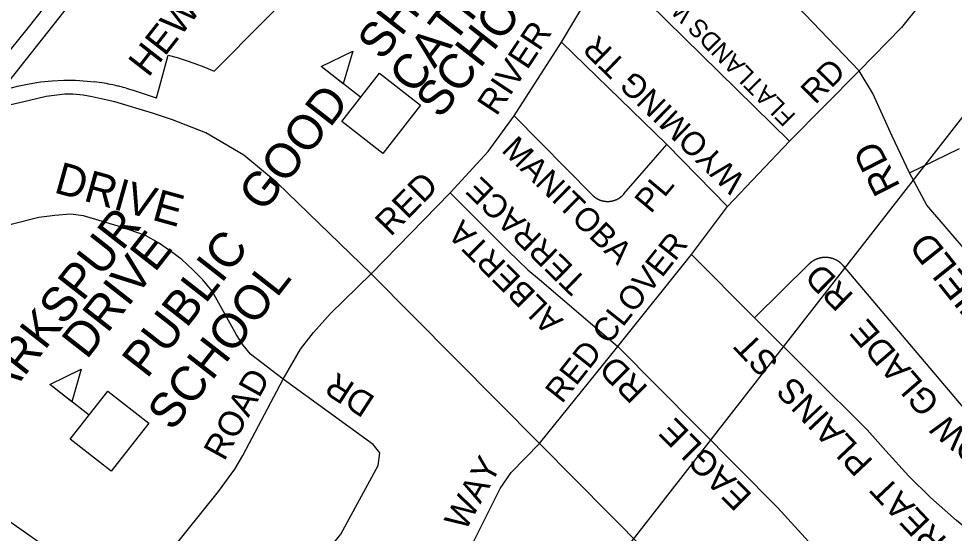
# Model space of a CAD drawing. Extents: x 586326 to 623965, y 4819854 to 4857850.
# Drawn here: x 600627 to 601303, y 4845271 to 4845643 of the extents above; entities that cross this region are included whole.
import ezdxf

# ---------------------------------------------------------------- set-up
doc = ezdxf.new("R2010")
doc.units = 0
for name, color, linetype in [('Lots_Concessions', 7, 'Continuous'), ('Minor Rd Lbls', 7, 'Continuous'), ('Minor Rds', 7, 'Continuous'), ('Park Lbls', 7, 'Continuous'), ('Park Outlines', 7, 'Continuous'), ('Proposed Secondary Rds', 7, 'Continuous'), ('School Syms_Lbls', 7, 'Continuous'), ('Secondary Rds Lbls', 7, 'Continuous')]:
    doc.layers.add(name, color=color, linetype=linetype)

msp = doc.modelspace()

# ---------------------------------------------------------------- linework, layer by layer
at = {"layer": 'Lots_Concessions'}
for p, q in [((601065.88, 4845260.59), (601488.64, 4845803.16)), ((600240.06, 4845118.05), (600664.21, 4845654.42))]:
    msp.add_line(p, q, dxfattribs=at)
at = {"layer": 'Minor Rds'}
for points in [[(601384.4, 4845786.37), (601264.63, 4845637.13), (601233.95, 4845605.77)], [(601019.1, 4845626.46), (601038.17, 4845658.89), (601056.62, 4845679.8)], [(601056.62, 4845679.8), (601183.77, 4845554.94)], [(601233.95, 4845605.77), (601172.51, 4845670.2)], [(600984.77, 4845573.06), (601019.1, 4845626.46)], [(601019.1, 4845626.46), (601095.07, 4845552.39)], [(601183.77, 4845554.94), (601233.95, 4845605.77)], [(601270.36, 4845531.93), (601257.88, 4845558.51), (601243.93, 4845589.39), (601233.95, 4845605.77)], [(600938.67, 4845517.43), (600966.01, 4845547.31), (600984.77, 4845573.06)], [(600984.77, 4845573.06), (601041.29, 4845515.93), (601041.37, 4845515.86), (601041.44, 4845515.78), (601041.52, 4845515.7), (601041.6, 4845515.63), (601041.68, 4845515.55), (601041.76, 4845515.48), (601041.84, 4845515.4), (601041.92, 4845515.33), (601042, 4845515.26), (601042.08, 4845515.19), (601042.16, 4845515.11), (601042.25, 4845515.04), (601042.33, 4845514.97), (601042.41, 4845514.9), (601042.5, 4845514.83), (601042.58, 4845514.77), (601042.67, 4845514.7), (601042.75, 4845514.63), (601042.84, 4845514.56), (601042.92, 4845514.5), (601043.01, 4845514.43), (601043.1, 4845514.37), (601043.18, 4845514.3), (601043.27, 4845514.24), (601043.36, 4845514.17), (601043.45, 4845514.11), (601043.54, 4845514.05), (601043.63, 4845513.99), (601043.72, 4845513.93), (601043.81, 4845513.87), (601043.9, 4845513.81), (601043.99, 4845513.75), (601044.09, 4845513.69), (601044.18, 4845513.63), (601044.27, 4845513.58), (601044.36, 4845513.52), (601044.46, 4845513.47), (601044.55, 4845513.41), (601044.65, 4845513.36), (601044.74, 4845513.3), (601044.84, 4845513.25), (601044.93, 4845513.2), (601045.03, 4845513.15), (601045.12, 4845513.09), (601045.22, 4845513.04), (601045.32, 4845513), (601045.41, 4845512.95), (601045.51, 4845512.9), (601045.61, 4845512.85), (601045.71, 4845512.8), (601045.81, 4845512.76), (601045.9, 4845512.71), (601046, 4845512.67), (601046.1, 4845512.62), (601046.2, 4845512.58), (601046.3, 4845512.54), (601046.4, 4845512.49), (601046.5, 4845512.45), (601046.61, 4845512.41), (601046.71, 4845512.37), (601046.81, 4845512.33), (601046.91, 4845512.3), (601047.01, 4845512.26), (601047.11, 4845512.22), (601047.22, 4845512.18), (601047.32, 4845512.15), (601047.42, 4845512.11), (601047.53, 4845512.08), (601047.63, 4845512.05), (601047.73, 4845512.01), (601047.84, 4845511.98), (601047.94, 4845511.95), (601048.05, 4845511.92), (601048.15, 4845511.89), (601048.26, 4845511.86), (601048.36, 4845511.83), (601048.47, 4845511.8), (601048.57, 4845511.78), (601048.68, 4845511.75), (601048.78, 4845511.73), (601048.89, 4845511.7), (601048.99, 4845511.68), (601049.1, 4845511.65), (601049.21, 4845511.63), (601049.31, 4845511.61), (601049.42, 4845511.59), (601049.53, 4845511.57), (601049.64, 4845511.55), (601049.74, 4845511.53), (601049.85, 4845511.51), (601049.96, 4845511.5), (601050.06, 4845511.48), (601050.17, 4845511.46), (601050.28, 4845511.45), (601050.39, 4845511.43), (601050.5, 4845511.42), (601050.6, 4845511.41), (601050.71, 4845511.4), (601050.82, 4845511.39), (601050.93, 4845511.37), (601051.04, 4845511.37), (601051.15, 4845511.36), (601051.25, 4845511.35), (601051.36, 4845511.34), (601051.47, 4845511.33), (601051.58, 4845511.33), (601051.69, 4845511.32), (601051.8, 4845511.32), (601051.91, 4845511.32), (601052.02, 4845511.31), (601052.12, 4845511.31), (601052.23, 4845511.31), (601052.34, 4845511.31), (601052.45, 4845511.31), (601052.56, 4845511.31), (601052.67, 4845511.31), (601052.78, 4845511.31), (601052.89, 4845511.32), (601052.99, 4845511.32), (601053.1, 4845511.33), (601053.21, 4845511.33), (601053.32, 4845511.34), (601053.43, 4845511.34), (601053.54, 4845511.35), (601053.65, 4845511.36), (601053.75, 4845511.37), (601053.86, 4845511.38), (601053.97, 4845511.39), (601054.08, 4845511.4), (601054.19, 4845511.41), (601054.3, 4845511.43), (601054.4, 4845511.44), (601054.51, 4845511.46), (601054.62, 4845511.47), (601054.73, 4845511.49), (601054.83, 4845511.5), (601054.94, 4845511.52), (601055.05, 4845511.54), (601055.16, 4845511.56), (601055.26, 4845511.58), (601055.37, 4845511.6), (601055.48, 4845511.62), (601055.58, 4845511.64), (601055.69, 4845511.67), (601055.8, 4845511.69), (601055.9, 4845511.71), (601056.01, 4845511.74), (601056.11, 4845511.76), (601056.22, 4845511.79), (601056.32, 4845511.82), (601056.43, 4845511.85), (601056.53, 4845511.88), (601056.64, 4845511.9), (601056.74, 4845511.93), (601056.85, 4845511.97), (601056.95, 4845512), (601057.06, 4845512.03), (601057.16, 4845512.06), (601057.26, 4845512.1), (601057.37, 4845512.13), (601057.47, 4845512.17), (601057.57, 4845512.2), (601057.67, 4845512.24), (601057.78, 4845512.28), (601057.88, 4845512.31), (601057.98, 4845512.35), (601058.08, 4845512.39), (601058.18, 4845512.43), (601058.28, 4845512.47), (601058.38, 4845512.52), (601058.48, 4845512.56), (601058.58, 4845512.6), (601058.68, 4845512.64), (601058.78, 4845512.69), (601058.88, 4845512.73), (601058.98, 4845512.78), (601059.08, 4845512.83), (601059.18, 4845512.87), (601059.28, 4845512.92), (601059.37, 4845512.97), (601059.47, 4845513.02), (601059.57, 4845513.07), (601059.66, 4845513.12), (601059.76, 4845513.17), (601059.85, 4845513.22), (601059.95, 4845513.28), (601060.04, 4845513.33), (601060.14, 4845513.38), (601060.23, 4845513.44), (601060.33, 4845513.49), (601060.42, 4845513.55), (601060.51, 4845513.61), (601060.61, 4845513.66), (601060.7, 4845513.72), (601060.79, 4845513.78), (601060.88, 4845513.84), (601060.97, 4845513.9), (601061.06, 4845513.96), (601061.15, 4845514.02), (601061.24, 4845514.08), (601061.33, 4845514.14), (601061.42, 4845514.21), (601061.51, 4845514.27), (601061.6, 4845514.33), (601061.68, 4845514.4), (601061.77, 4845514.46), (601061.86, 4845514.53), (601061.94, 4845514.6), (601062.03, 4845514.66), (601062.12, 4845514.73), (601062.2, 4845514.8), (601062.28, 4845514.87), (601062.37, 4845514.94), (601062.45, 4845515.01), (601062.53, 4845515.08), (601062.62, 4845515.15), (601062.7, 4845515.22), (601062.78, 4845515.29), (601062.86, 4845515.37), (601062.94, 4845515.44), (601063.02, 4845515.51), (601063.1, 4845515.59), (601063.18, 4845515.66), (601063.26, 4845515.74), (601063.33, 4845515.82), (601063.41, 4845515.89), (601063.49, 4845515.97), (601063.56, 4845516.05), (601063.64, 4845516.13), (601063.71, 4845516.21), (601063.79, 4845516.29), (601063.86, 4845516.37), (601063.93, 4845516.45), (601064.01, 4845516.53), (601064.08, 4845516.61), (601064.15, 4845516.69), (601095.07, 4845552.39)], [(601095.07, 4845552.39), (601138.94, 4845507.57)], [(601138.94, 4845507.57), (601183.77, 4845554.94)], [(601270.36, 4845531.93), (601306.44, 4845549.46)], [(601328.49, 4845455.59), (601282.84, 4845508.67), (601270.36, 4845531.93)], [(600881.45, 4845458.93), (600938.67, 4845517.43)], [(600938.67, 4845517.43), (600980.55, 4845475.61), (600987.7, 4845468.52), (600994.61, 4845461.93), (601003.04, 4845454.86), (601059.79, 4845406.48)], [(601112.88, 4845472.92), (601138.94, 4845507.57)], [(600817.91, 4845382.92), (600794.39, 4845400.82), (600788.94, 4845407.44), (600784.18, 4845414.93), (600779.73, 4845423.13), (600766.54, 4845446.4), (600759.98, 4845454.6), (600753.01, 4845461.69), (600744.65, 4845469.4), (600736.51, 4845475.29), (600727.97, 4845481.26), (600718.55, 4845486.73), (600701.12, 4845492.8), (600673.65, 4845500.81), (600664.23, 4845502.04), (600652.95, 4845501.18), (600641.36, 4845499.63), (600621.44, 4845494.67), (600612.35, 4845492.09), (600601.99, 4845486.98), (600593.2, 4845480.87), (600587.29, 4845475.11), (600579.89, 4845467.45), (600492.36, 4845354.71)], [(601059.79, 4845406.48), (601112.88, 4845472.92)], [(601158.33, 4845427.14), (601112.88, 4845472.92)], [(601318.66, 4845351.39), (601222.64, 4845464.78), (601222.57, 4845464.86), (601222.5, 4845464.95), (601222.42, 4845465.03), (601222.35, 4845465.12), (601222.27, 4845465.2), (601222.19, 4845465.29), (601222.12, 4845465.37), (601222.04, 4845465.45), (601221.96, 4845465.53), (601221.88, 4845465.62), (601221.8, 4845465.7), (601221.72, 4845465.78), (601221.64, 4845465.86), (601221.56, 4845465.94), (601221.48, 4845466.02), (601221.4, 4845466.1), (601221.32, 4845466.17), (601221.23, 4845466.25), (601221.15, 4845466.33), (601221.07, 4845466.41), (601220.98, 4845466.48), (601220.9, 4845466.56), (601220.81, 4845466.63), (601220.73, 4845466.7), (601220.64, 4845466.78), (601220.55, 4845466.85), (601220.46, 4845466.92), (601220.38, 4845467), (601220.29, 4845467.07), (601220.2, 4845467.14), (601220.11, 4845467.21), (601220.02, 4845467.28), (601219.93, 4845467.35), (601219.84, 4845467.41), (601219.75, 4845467.48), (601219.66, 4845467.55), (601219.56, 4845467.61), (601219.47, 4845467.68), (601219.38, 4845467.75), (601219.29, 4845467.81), (601219.19, 4845467.87), (601219.1, 4845467.94), (601219, 4845468), (601218.91, 4845468.06), (601218.81, 4845468.12), (601218.72, 4845468.18), (601218.62, 4845468.24), (601218.52, 4845468.3), (601218.43, 4845468.36), (601218.33, 4845468.42), (601218.23, 4845468.48), (601218.13, 4845468.54), (601218.04, 4845468.59), (601217.94, 4845468.65), (601217.84, 4845468.7), (601217.74, 4845468.76), (601217.64, 4845468.81), (601217.54, 4845468.86), (601217.44, 4845468.91), (601217.33, 4845468.97), (601217.23, 4845469.02), (601217.13, 4845469.07), (601217.03, 4845469.12), (601216.93, 4845469.17), (601216.82, 4845469.21), (601216.72, 4845469.26), (601216.62, 4845469.31), (601216.51, 4845469.35), (601216.41, 4845469.4), (601216.31, 4845469.44), (601216.2, 4845469.49), (601216.1, 4845469.53), (601215.99, 4845469.57), (601215.89, 4845469.62), (601215.78, 4845469.66), (601215.67, 4845469.7), (601215.57, 4845469.74), (601215.46, 4845469.78), (601215.35, 4845469.82), (601215.25, 4845469.85), (601215.14, 4845469.89), (601215.03, 4845469.93), (601214.93, 4845469.96), (601214.82, 4845470), (601214.71, 4845470.03), (601214.6, 4845470.06), (601214.49, 4845470.1), (601214.38, 4845470.13), (601214.27, 4845470.16), (601214.16, 4845470.19), (601214.05, 4845470.22), (601213.95, 4845470.25), (601213.84, 4845470.28), (601213.73, 4845470.31), (601213.61, 4845470.33), (601213.5, 4845470.36), (601213.39, 4845470.38), (601213.28, 4845470.41), (601213.17, 4845470.43), (601213.06, 4845470.45), (601212.95, 4845470.48), (601212.84, 4845470.5), (601212.73, 4845470.52), (601212.62, 4845470.54), (601212.5, 4845470.56), (601212.39, 4845470.58), (601212.28, 4845470.6), (601212.17, 4845470.61), (601212.05, 4845470.63), (601211.94, 4845470.65), (601211.83, 4845470.66), (601211.72, 4845470.67), (601211.6, 4845470.69), (601211.49, 4845470.7), (601211.38, 4845470.71), (601211.27, 4845470.72), (601211.15, 4845470.73), (601211.04, 4845470.74), (601210.93, 4845470.75), (601210.81, 4845470.76), (601210.7, 4845470.77), (601210.59, 4845470.77), (601210.47, 4845470.78), (601210.36, 4845470.79), (601210.25, 4845470.79), (601210.13, 4845470.79), (601210.02, 4845470.8), (601209.91, 4845470.8), (601209.79, 4845470.8), (601209.68, 4845470.8), (601209.57, 4845470.8), (601209.45, 4845470.8), (601209.34, 4845470.8), (601209.23, 4845470.8), (601209.11, 4845470.79), (601209, 4845470.79), (601208.89, 4845470.78), (601208.77, 4845470.78), (601208.66, 4845470.77), (601208.55, 4845470.76), (601208.43, 4845470.76), (601208.32, 4845470.75), (601208.21, 4845470.74), (601208.09, 4845470.73), (601207.98, 4845470.72), (601207.87, 4845470.71), (601207.75, 4845470.7), (601207.64, 4845470.68), (601207.53, 4845470.67), (601207.42, 4845470.65), (601207.3, 4845470.64), (601207.19, 4845470.62), (601207.08, 4845470.61), (601206.97, 4845470.59), (601206.86, 4845470.57), (601206.74, 4845470.55), (601206.63, 4845470.53), (601206.52, 4845470.51), (601206.41, 4845470.49), (601206.3, 4845470.47), (601206.19, 4845470.45), (601206.08, 4845470.42), (601205.96, 4845470.4), (601205.85, 4845470.37), (601205.74, 4845470.35), (601205.63, 4845470.32), (601205.52, 4845470.29), (601205.41, 4845470.27), (601205.3, 4845470.24), (601205.19, 4845470.21), (601205.08, 4845470.18), (601204.97, 4845470.15), (601204.87, 4845470.12), (601204.76, 4845470.08), (601204.65, 4845470.05), (601204.54, 4845470.02), (601204.43, 4845469.98), (601204.32, 4845469.95), (601204.22, 4845469.91), (601204.11, 4845469.87), (601204, 4845469.84), (601203.89, 4845469.8), (601203.79, 4845469.76), (601203.68, 4845469.72), (601203.58, 4845469.68), (601203.47, 4845469.64), (601203.36, 4845469.6), (601203.26, 4845469.56), (601203.15, 4845469.51), (601203.05, 4845469.47), (601202.94, 4845469.43), (601202.84, 4845469.38), (601202.74, 4845469.34), (601202.63, 4845469.29), (601202.53, 4845469.24), (601202.43, 4845469.19), (601202.32, 4845469.15), (601202.22, 4845469.1), (601202.12, 4845469.05), (601202.02, 4845469), (601201.92, 4845468.94), (601201.82, 4845468.89), (601201.72, 4845468.84), (601201.62, 4845468.79), (601201.52, 4845468.73), (601201.42, 4845468.68), (601201.32, 4845468.62), (601201.22, 4845468.57), (601201.12, 4845468.51), (601201.02, 4845468.45), (601200.92, 4845468.4), (601200.83, 4845468.34), (601200.73, 4845468.28), (601200.63, 4845468.22), (601200.54, 4845468.16), (601200.44, 4845468.1), (601200.35, 4845468.04), (601200.25, 4845467.97), (601200.16, 4845467.91), (601200.06, 4845467.85), (601199.97, 4845467.78), (601199.88, 4845467.72), (601199.78, 4845467.65), (601199.69, 4845467.59), (601199.6, 4845467.52), (601199.51, 4845467.45), (601199.42, 4845467.39), (601199.33, 4845467.32), (601199.24, 4845467.25), (601199.15, 4845467.18), (601199.06, 4845467.11), (601198.97, 4845467.04), (601198.88, 4845466.97), (601198.79, 4845466.89), (601198.71, 4845466.82), (601198.62, 4845466.75), (601198.53, 4845466.67), (601198.45, 4845466.6), (601198.36, 4845466.52), (601198.28, 4845466.45), (601198.19, 4845466.37), (601198.11, 4845466.3), (601198.03, 4845466.22), (601197.94, 4845466.14), (601197.86, 4845466.06), (601197.78, 4845465.98), (601197.7, 4845465.91), (601158.33, 4845427.14)], [(601291.8, 4845197.93), (601305.68, 4845220.29), (601310.73, 4845230.25), (601319.85, 4845259.23), (601320.18, 4845263.32), (601319.52, 4845266.44), (601317.66, 4845269.14), (601312.97, 4845273.79), (601304.48, 4845280.55), (601285.49, 4845297.37), (601269.95, 4845312.74), (601253.21, 4845331.03), (601239.93, 4845346.12), (601158.33, 4845427.14)], [(601003.2, 4845336.23), (601059.79, 4845406.48)], [(601291.8, 4845197.93), (601227.93, 4845235.62), (601220.33, 4845240.81), (601214.92, 4845246.28), (601175.03, 4845290.04), (601059.79, 4845406.48)], [(600750.8, 4845134.69), (600859.52, 4845270.74), (600886.54, 4845320.33), (600887.81, 4845329.55), (600883.04, 4845335.59), (600817.91, 4845382.92)], [(600948.53, 4845251.35), (600974.59, 4845303.8), (600982.54, 4845315.25), (601003.2, 4845336.23)]]:
    msp.add_lwpolyline(points, dxfattribs=at)
at = {"layer": 'Park Outlines'}
for points in [[(600704.6, 4845593.09), (600710.19, 4845591.39), (600725.5, 4845586.41), (600725.81, 4845586.32), (600726.12, 4845586.24), (600726.44, 4845586.16), (600726.43, 4845586.15), (600726.45, 4845586.17), (600726.44, 4845586.17), (600728.05, 4845592.18), (600734.73, 4845617.07), (600741.27, 4845615.22), (600747.76, 4845613.2), (600754.18, 4845611), (600760.55, 4845608.64), (600768.17, 4845605.56), (600877.33, 4845715.82)], [(600654.88, 4845663.92), (600633.58, 4845637.07), (600614.73, 4845613.32), (600593.76, 4845586.89), (600602.38, 4845588.72), (600622.48, 4845593.67), (600626.1, 4845594.56), (600634.34, 4845596.33), (600642.66, 4845597.65), (600651.04, 4845598.51), (600659.46, 4845598.91), (600667.88, 4845598.84), (600676.29, 4845598.31), (600676.29, 4845598.31), (600681.48, 4845597.76)], [(600625.18, 4845188.57), (600630.73, 4845195.66), (600636.28, 4845202.74), (600641.83, 4845209.83), (600647.37, 4845216.91), (600652.92, 4845223.99), (600658.47, 4845231.07), (600664.01, 4845238.16), (600669.53, 4845245.2), (600596.79, 4845296.18)]]:
    msp.add_lwpolyline(points, dxfattribs=at)
for start, end in [(80.2921, 83.00794), (77.96493, 80.2921), (77.15795, 77.96494), (75.97304, 77.15795), (74.16201, 75.97304)]:
    msp.add_arc((600662.86, 4845445.94), 152.96, start, end, dxfattribs=at)
at = {"layer": 'Proposed Secondary Rds'}
for points in [[(600761.98, 4845560.78), (600738.05, 4845570.24), (600723.42, 4845575.17), (600696.24, 4845583.19), (600686.39, 4845585.49), (600679.95, 4845586.97), (600673.48, 4845588.1), (600666.03, 4845588.77), (600660.18, 4845588.81), (600646.62, 4845587.14), (600633.58, 4845584.09), (600590.62, 4845574.14), (600580.94, 4845572.88), (600570.12, 4845573), (600548.53, 4845575.17), (600538.03, 4845577.11), (600526.74, 4845580.54), (600481.56, 4845598.8)], [(600881.45, 4845458.93), (600813.51, 4845524.85), (600789.57, 4845544.74), (600761.98, 4845560.78)], [(600817.91, 4845382.92), (600830.49, 4845404.46), (600839.73, 4845416.59), (600852.08, 4845430.29), (600881.45, 4845458.93)], [(601003.2, 4845336.23), (600881.45, 4845458.93)], [(600735.81, 4845257.57), (600771.2, 4845301.7), (600783.12, 4845317.87), (600788.82, 4845327.57), (600817.91, 4845382.92)], [(601141.17, 4845197.31), (601104.99, 4845233.43), (601003.2, 4845336.23)]]:
    msp.add_lwpolyline(points, dxfattribs=at)
at = {"layer": 'School Syms_Lbls'}
for p, q in [((600873.9, 4845586.63), (600845.49, 4845608.83)), ((600677.72, 4845356.79), (600649.31, 4845378.99))]:
    msp.add_line(p, q, dxfattribs=at)
for points in [[(600845.49, 4845608.83), (600868.27, 4845619.86), (600861.35, 4845596.36)], [(600860.27, 4845569.18), (600887.53, 4845604.08), (600917.14, 4845580.95), (600889.87, 4845546.05)], [(600649.31, 4845378.99), (600672.08, 4845390.02), (600665.17, 4845366.52)], [(600664.08, 4845339.34), (600691.35, 4845374.24), (600720.96, 4845351.11), (600693.69, 4845316.21)]]:
    msp.add_lwpolyline(points, close=True, dxfattribs=at)

# ---------------------------------------------------------------- texts
at = {"layer": 'Minor Rd Lbls'}
for s, height, rotation, p in [('FLATLANDS WAY', 12.9792, 134.65127, (601188.98, 4845573.53)), ('RIVER', 18, 56.45832, (600971.99, 4845572.39)), ('WYOMING TR', 17, 135.8446, (601152.76, 4845527.62)), ('RD', 17, 45.39949, (601202.33, 4845580.85)), ('MANITOBA', 17, 315.55046, (600974.97, 4845547.73)), ('RD', 19.992, 117.14989, (601264.12, 4845522.23)), ('DRIVE', 22.991, 344.43922, (600651.55, 4845517.97)), ('RED', 18, 45.45533, (600895.49, 4845485.44)), ('TERRACE', 17, 135.7445, (601038.29, 4845454.37)), ('PL', 17, 50.02553, (601083.47, 4845501.92)), ('ALBERTA', 17, 134.92985, (601020.89, 4845425.54)), ('RED CLOVER     ', 17, 51.56716, (601019.25, 4845364.55)), ('FIELD', 19.992, 128.62615, (601331.83, 4845431.81)), ('RD', 18, 135.35677, (601230.9, 4845443.44)), ('GLADE', 18, 130.88929, (601293.2, 4845365.94)), ('GREAT  PLAINS  ST', 18, 133.41239, (601311.02, 4845253.57)), ('RD', 18, 135.44299, (601082.27, 4845376.8)), ('DR', 18, 147.03198, (600885.32, 4845369.46)), ('MEADOW', 18, 141.20746, (601381.95, 4845289.2)), ('EAGLE', 18, 134.79331, (601157.48, 4845298.96)), ('WAY', 18, 61.24316, (600949.41, 4845272.26))]:
    msp.add_text(s, height=height, rotation=rotation, dxfattribs=at).set_placement(p)
at = {"layer": 'Park Lbls'}
msp.add_text('HEWSON PARK', height=19.992, rotation=52.00002, dxfattribs=at).set_placement((600720.5, 4845600.4))
at = {"layer": 'School Syms_Lbls'}
for s, p in [('GOOD    SHEPARD', (600803.66, 4845502.54)), ('CATHOLIC', (600912.37, 4845587.79)), ('SCHOOL', (600931.52, 4845570.29)), ('LARKSPUR', (600605.58, 4845351.96)), ('DRIVE', (600675.99, 4845396.4)), ('PUBLIC', (600719.48, 4845382.59)), ('SCHOOL', (600737.81, 4845344.49))]:
    msp.add_text(s, height=25, rotation=52.00002, dxfattribs=at).set_placement(p)
at = {"layer": 'Secondary Rds Lbls'}
msp.add_text('ROAD', height=18, rotation=61.08164, dxfattribs=at).set_placement((600775.34, 4845323))

doc.saveas('drawing.dxf')
